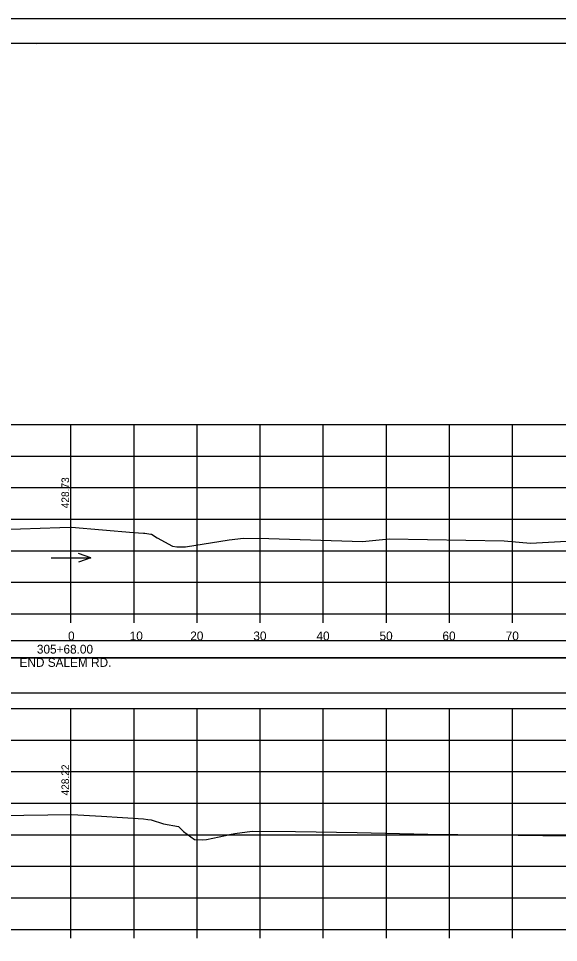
# Model space of a CAD drawing. Extents: x 1371057 to 1372761, y 380005 to 390517.
# Drawn here: x 1372589.5 to 1372675.1, y 389799.6 to 389946 of the extents above; entities that cross this region are included whole.
import ezdxf

# ---------------------------------------------------------------- set-up
doc = ezdxf.new("R2010")
doc.units = 0
for name, color, linetype in [('R_Axis', 7, 'Continuous'), ('R_Axis Annot', 7, 'Continuous'), ('R_Border', 7, 'Continuous'), ('R_Dimension', 7, 'Continuous'), ('R_Exist Surface', 7, 'Continuous'), ('R_Grid', 7, 'Continuous'), ('R_No Plot', 7, 'Continuous'), ('R_Water Annot', 7, 'Continuous'), ('R_Xsect Elev', 7, 'Continuous')]:
    doc.layers.add(name, color=color, linetype=linetype)

msp = doc.modelspace()

# ---------------------------------------------------------------- linework, layer by layer
at = {"layer": 'R_Axis'}
for p, q in [((1372447.84, 389851.66), (1372747.84, 389851.66)), ((1372597.84, 389850.26), (1372597.84, 389851.66)), ((1372607.84, 389850.26), (1372607.84, 389851.66)), ((1372617.84, 389850.26), (1372617.84, 389851.66)), ((1372627.84, 389850.26), (1372627.84, 389851.66)), ((1372637.84, 389850.26), (1372637.84, 389851.66)), ((1372647.84, 389850.26), (1372647.84, 389851.66)), ((1372657.84, 389850.26), (1372657.84, 389851.66)), ((1372667.84, 389850.26), (1372667.84, 389851.66)), ((1372447.84, 389801.66), (1372747.84, 389801.66)), ((1372597.84, 389800.26), (1372597.84, 389801.66)), ((1372607.84, 389800.26), (1372607.84, 389801.66)), ((1372617.84, 389800.26), (1372617.84, 389801.66)), ((1372627.84, 389800.26), (1372627.84, 389801.66)), ((1372637.84, 389800.26), (1372637.84, 389801.66)), ((1372647.84, 389800.26), (1372647.84, 389801.66)), ((1372657.84, 389800.26), (1372657.84, 389801.66)), ((1372667.84, 389800.26), (1372667.84, 389801.66))]:
    msp.add_line(p, q, dxfattribs=at)
at = {"layer": 'R_Border'}
for p, q in [((1372439.84, 389942.12), (1372756.02, 389942.12)), ((1372592.36, 389941.86), (1372592.36, 389941.86)), ((1372592.36, 389941.86), (1372592.36, 389941.86))]:
    msp.add_line(p, q, dxfattribs=at)
at = {"layer": 'R_Dimension'}
for points in [[(1372444.8, 389844.68), (1372750.97, 389844.68), (1372750.97, 389847.4), (1372444.8, 389847.4)], [(1372444.65, 389839.13), (1372751.05, 389839.13), (1372751.05, 389844.67), (1372444.65, 389844.67)]]:
    msp.add_lwpolyline(points, close=True, dxfattribs=at)
at = {"layer": 'R_Exist Surface'}
for points in [[(1372586.72, 389865.04), (1372596.08, 389865.35), (1372597.94, 389865.4), (1372607.74, 389864.57), (1372609.34, 389864.45), (1372609.53, 389864.43), (1372610.49, 389864.31), (1372610.59, 389864.27), (1372611.52, 389863.71), (1372613.93, 389862.4), (1372614.63, 389862.26), (1372615.99, 389862.26), (1372622.93, 389863.38), (1372625.21, 389863.65), (1372629.19, 389863.58), (1372644.06, 389863.13), (1372648.25, 389863.56), (1372666.5, 389863.22), (1372670.69, 389862.86), (1372677.32, 389863.25)], [(1372586.5, 389819.71), (1372597.96, 389819.88), (1372602.7, 389819.6), (1372609.36, 389819.16), (1372610, 389819.08), (1372610.53, 389819.01), (1372612.53, 389818.36), (1372614.9, 389817.97), (1372615.69, 389817.16), (1372617.41, 389815.91), (1372618.66, 389815.87), (1372619.31, 389815.92), (1372622.33, 389816.51), (1372622.97, 389816.7), (1372623.83, 389816.87), (1372626.58, 389817.23), (1372633.42, 389817.18), (1372643.23, 389817.03), (1372654.42, 389816.74), (1372668.71, 389816.61), (1372684.25, 389816.38)]]:
    msp.add_lwpolyline(points, dxfattribs=at)
at = {"layer": 'R_Grid'}
for p, q in [((1372447.84, 389881.66), (1372747.84, 389881.66)), ((1372597.84, 389851.66), (1372597.84, 389881.66)), ((1372607.84, 389851.66), (1372607.84, 389881.66)), ((1372617.84, 389851.66), (1372617.84, 389881.66)), ((1372627.84, 389851.66), (1372627.84, 389881.66)), ((1372637.84, 389851.66), (1372637.84, 389881.66)), ((1372647.84, 389851.66), (1372647.84, 389881.66)), ((1372657.84, 389851.66), (1372657.84, 389881.66)), ((1372667.84, 389851.66), (1372667.84, 389881.66)), ((1372447.84, 389876.66), (1372747.84, 389876.66)), ((1372447.84, 389871.66), (1372747.84, 389871.66)), ((1372447.84, 389866.66), (1372747.84, 389866.66)), ((1372447.84, 389861.66), (1372747.84, 389861.66)), ((1372447.84, 389856.66), (1372747.84, 389856.66)), ((1372447.84, 389851.66), (1372747.84, 389851.66)), ((1372447.84, 389836.66), (1372747.84, 389836.66)), ((1372597.84, 389801.66), (1372597.84, 389836.66)), ((1372607.84, 389801.66), (1372607.84, 389836.66)), ((1372617.84, 389801.66), (1372617.84, 389836.66)), ((1372627.84, 389801.66), (1372627.84, 389836.66)), ((1372637.84, 389801.66), (1372637.84, 389836.66)), ((1372647.84, 389801.66), (1372647.84, 389836.66)), ((1372657.84, 389801.66), (1372657.84, 389836.66)), ((1372667.84, 389801.66), (1372667.84, 389836.66)), ((1372447.84, 389831.66), (1372747.84, 389831.66)), ((1372447.84, 389826.66), (1372747.84, 389826.66)), ((1372447.84, 389821.66), (1372747.84, 389821.66)), ((1372447.84, 389816.66), (1372747.84, 389816.66)), ((1372447.84, 389811.66), (1372747.84, 389811.66)), ((1372447.84, 389806.66), (1372747.84, 389806.66)), ((1372447.84, 389801.66), (1372747.84, 389801.66))]:
    msp.add_line(p, q, dxfattribs=at)
at = {"layer": 'R_No Plot'}
msp.add_line((1372427.43, 389946.02), (1372760.77, 389946.02), dxfattribs=at)
for points in [[(1372427.43, 389946.02), (1372760.77, 389946.02), (1372760.77, 389732.68), (1372427.43, 389732.68)], [(1372673.76, 389942.12), (1372693.38, 389942.12), (1372693.38, 389932.24), (1372709.49, 389932.24), (1372732.69, 389932.24), (1372732.81, 389904.09), (1372756.02, 389904.09), (1372756.02, 389736.66), (1372439.84, 389736.66), (1372439.84, 389942.12)]]:
    msp.add_lwpolyline(points, close=True, dxfattribs=at)
at = {"layer": 'R_Water Annot'}
for p, q in [((1372600.98, 389860.54), (1372599.05, 389861.24)), ((1372594.69, 389860.54), (1372600.98, 389860.54)), ((1372600.98, 389860.54), (1372599.05, 389859.84))]:
    msp.add_line(p, q, dxfattribs=at)
at = {"layer": 'R_Xsect Elev'}
for p, q in [((1372597.84, 389865.39), (1372597.84, 389875.39)), ((1372597.84, 389819.88), (1372597.84, 389829.88))]:
    msp.add_line(p, q, dxfattribs=at)

# ---------------------------------------------------------------- texts
at = {"layer": 'R_Axis Annot'}
for s, p in [('0', (1372597.38, 389847.46)), ('10', (1372607.15, 389847.46)), ('20', (1372616.75, 389847.46)), ('30', (1372626.75, 389847.46)), ('40', (1372636.75, 389847.46)), ('50', (1372646.75, 389847.46)), ('60', (1372656.72, 389847.46)), ('70', (1372666.75, 389847.46)), ('305+68.00', (1372592.44, 389845.36)), ('END SALEM RD.', (1372589.69, 389843.26))]:
    msp.add_text(s, height=1.4, dxfattribs=at).set_placement(p)
at = {"layer": 'R_Xsect Elev'}
for s, p in [('428.73', (1372597.54, 389868.39)), ('428.22', (1372597.54, 389822.88))]:
    msp.add_text(s, height=1.2, rotation=90, dxfattribs=at).set_placement(p)

doc.saveas('drawing.dxf')
